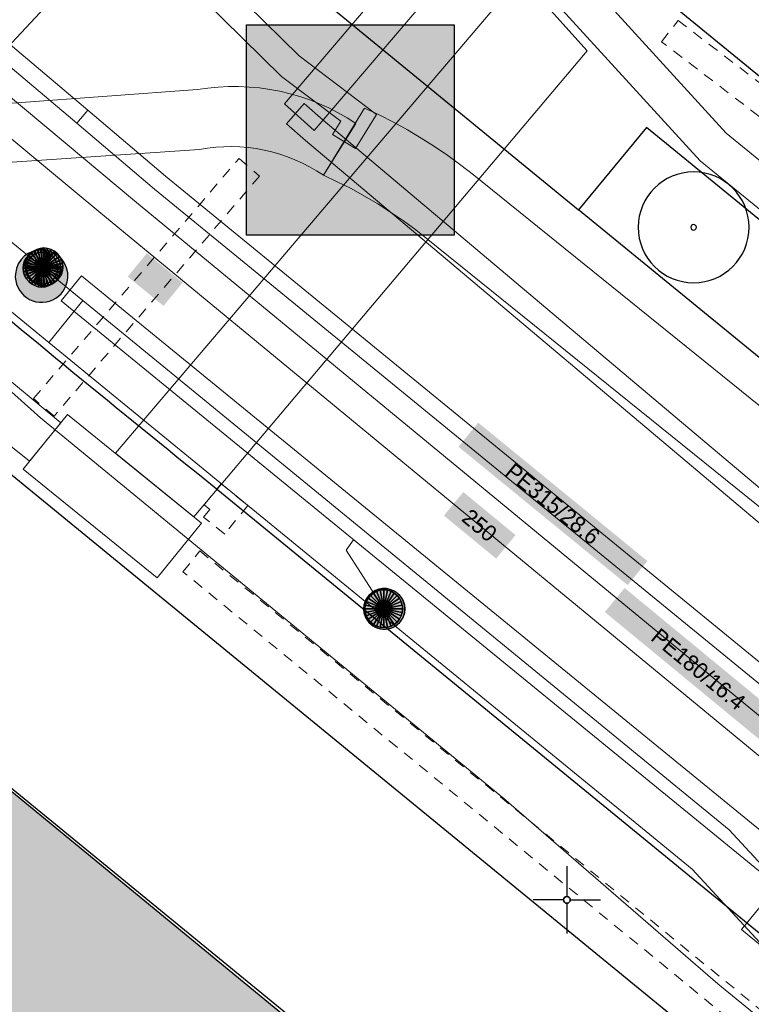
# Model space of a CAD drawing. Header units: metres. Extents: x 2695560 to 2696939, y 1260491 to 1262050.
# Tile 433 of 656: x 2695991 to 2696004, y 1260973 to 1260991. Entities that reach past the tile are written whole.
import ezdxf

# ---------------------------------------------------------------- set-up
doc = ezdxf.new("R2010")
doc.units = ezdxf.units.M
doc.linetypes.add('AUSGEZOGEN', pattern=[0])
doc.linetypes.add('VERDECKT2_S2', pattern=[0.36, 0.2, -0.16])
for name, color, linetype in [('XR$1$AV_Gebäudeflächen (BB)', 7, 'AUSGEZOGEN'), ('XR$1$AV_Koordinatennetzpunkte', 7, 'AUSGEZOGEN'), ('XR$1$AV_Linien (BB)', 7, 'AUSGEZOGEN'), ('XR$1$AW_LK_Schachtdeckel', 24, 'AUSGEZOGEN'), ('XR$1$GR_Baum', 94, 'AUSGEZOGEN'), ('XR$1$Liegenschaftsgrenzen', 7, 'AUSGEZOGEN'), ('XR$1$PFAW', 255, 'AUSGEZOGEN'), ('XR$1$RP_Abstandslinie', 7, 'AUSGEZOGEN')]:
    doc.layers.add(name, color=color, linetype=linetype)
for name, color, linetype, lineweight in [('XR$2$ABW-Linie-R-genau', 4, 'AUSGEZOGEN', 18), ('XR$2$ABW-LinieFlaeche-R-genau', 4, 'AUSGEZOGEN', 18), ('XR$2$ABW-Punkt', 6, 'AUSGEZOGEN', 18), ('XR$2$ELE-Flaeche-oberirdisch', 1, 'AUSGEZOGEN', 18), ('XR$2$ELE-LinieFlaeche-genau', 1, 'AUSGEZOGEN', 18), ('XR$2$ELE-LinieFlaeche-ungenau', 1, 'VERDECKT2_S2', 18), ('XR$2$GAS-Linie-genau', 12, 'AUSGEZOGEN', 18), ('XR$2$GAS-LinieFlaeche-genau', 12, 'AUSGEZOGEN', 18), ('XR$2$KOM-Flaeche-U-oberirdisch', 91, 'AUSGEZOGEN', 18), ('XR$2$KOM-Linie-U-genau', 91, 'AUSGEZOGEN', 18), ('XR$2$KOM-LinieFlaeche-U-genau', 91, 'AUSGEZOGEN', 18), ('XR$2$WAS-Linie-genau', 5, 'AUSGEZOGEN', 18), ('XR$2$WEI-Text', 59, 'AUSGEZOGEN', 18)]:
    doc.layers.add(name, color=color, linetype=linetype, lineweight=lineweight)
doc.styles.add('TXT', font='txt')

# ---------------------------------------------------------------- blocks, each defined once
blk = doc.blocks.new('COMPLEXOBJECT_671')
at = {"layer": 'XR$1$AV_Linien (BB)', "color": 7, "linetype": 'AUSGEZOGEN', "transparency": 33554687}
blk.add_line((5993.254, 10982.829), (6042.085, 10942.853), dxfattribs=at)
blk.add_arc((6204.434, 11245.192), 336.796, 230.04071, 231.16894, dxfattribs=at)
blk = doc.blocks.new('COMPLEXOBJECT_678')
at = {"layer": 'XR$1$AV_Linien (BB)', "color": 7, "linetype": 'AUSGEZOGEN', "transparency": 33554687}
blk.add_lwpolyline([(5988.79, 10983.63), (6002.17, 10972.67), (6001.88, 10972.32)], dxfattribs=at)
blk = doc.blocks.new('COMPLEXOBJECT_697')
at = {"layer": 'XR$1$AV_Linien (BB)', "color": 7, "linetype": 'AUSGEZOGEN', "transparency": 33554687}
blk.add_line((5995.641, 10991.542), (6000.217, 10987.795), dxfattribs=at)
blk.add_arc((5999.658, 10996.138), 6.105, 189.6988, 228.8457, dxfattribs=at)
blk = doc.blocks.new('COMPLEXOBJECT_1345')
at = {"layer": 'XR$1$Liegenschaftsgrenzen', "color": 7, "linetype": 'AUSGEZOGEN', "transparency": 33554687}
blk.add_lwpolyline([(5988.79, 10983.63), (6002.17, 10972.67), (6001.88, 10972.32)], dxfattribs=at)
blk = doc.blocks.new('COMPLEXOBJECT_1430')
at = {"layer": 'XR$1$Liegenschaftsgrenzen', "color": 7, "linetype": 'AUSGEZOGEN', "transparency": 33554687}
blk.add_line((6053.36, 10949.53), (5997.028, 10995.623), dxfattribs=at)
blk = doc.blocks.new('BAV2041')
at = {"color": 7, "transparency": 33554687}
for p, q in [((0, 0.5), (0, 0.05)), ((-0.05, 0), (-0.5, 0)), ((0.05, 0), (0.5, 0)), ((0, -0.05), (0, -0.5))]:
    blk.add_line(p, q, dxfattribs=at)
blk.add_circle((0, 0), 0.05, dxfattribs=at)
for start, end in [(90, 270), (270, 90)]:
    blk.add_arc((0, 0), 0.05, start, end, dxfattribs=at)
blk = doc.blocks.new('WBGR1')
at = {"color": 94, "transparency": 33554687}
for radius, start, end in [(1, 90, 270), (1, 270, 90), (0.05, 90, 270), (0.05, 270, 90)]:
    blk.add_arc((0, 0), radius, start, end, dxfattribs=at)
blk = doc.blocks.new('BAW2085')
at = {"layer": 'XR$1$PFAW', "transparency": 33554687}
h = blk.add_hatch(color=7, dxfattribs=at)
h.paths.add_polyline_path([(0.15, 0.501), (0.099, 0.498), (0.049, 0.491), (0, 0.478), (-0.047, 0.46), (-0.093, 0.438), (-0.136, 0.411), (-0.176, 0.38), (-0.212, 0.345), (-0.245, 0.307), (-0.274, 0.265), (-0.299, 0.221), (-0.319, 0.174), (-0.334, 0.126), (-0.344, 0.076), (-0.349, 0.026), (-0.349, -0.025), (-0.344, -0.075), (-0.334, -0.125), (-0.319, -0.173), (-0.299, -0.219), (-0.274, -0.264), (-0.245, -0.305), (-0.212, -0.344), (-0.176, -0.379), (-0.136, -0.41), (-0.093, -0.436), (-0.047, -0.459), (0, -0.476), (0.049, -0.489), (0.099, -0.497), (0.15, -0.499), (0.201, -0.497), (0.251, -0.489), (0.3, -0.476), (0.347, -0.459), (0.393, -0.436), (0.436, -0.41), (0.476, -0.379), (0.512, -0.344), (0.545, -0.305), (0.574, -0.264), (0.599, -0.219), (0.619, -0.173), (0.634, -0.125), (0.644, -0.075), (0.649, -0.025), (0.649, 0.026), (0.644, 0.076), (0.634, 0.126), (0.619, 0.174), (0.599, 0.221), (0.574, 0.265), (0.545, 0.307), (0.512, 0.345), (0.476, 0.38), (0.436, 0.411), (0.393, 0.438), (0.347, 0.46), (0.3, 0.478), (0.251, 0.491), (0.201, 0.498)])
h.paths.add_polyline_path([(0.03, -0.298), (0, -0.3), (-0.03, -0.298), (-0.06, -0.294), (-0.09, -0.286), (-0.118, -0.276), (-0.146, -0.262), (-0.171, -0.246), (-0.195, -0.228), (-0.217, -0.207), (-0.237, -0.184), (-0.255, -0.159), (-0.269, -0.132), (-0.281, -0.104), (-0.29, -0.075), (-0.297, -0.045), (-0.3, -0.015), (-0.3, 0.015), (-0.297, 0.045), (-0.29, 0.075), (-0.281, 0.104), (-0.269, 0.132), (-0.255, 0.159), (-0.237, 0.184), (-0.217, 0.207), (-0.195, 0.228), (-0.171, 0.246), (-0.146, 0.262), (-0.118, 0.276), (-0.09, 0.286), (-0.06, 0.294), (-0.03, 0.298), (0, 0.3), (0.03, 0.298), (0.06, 0.294), (0.09, 0.286), (0.118, 0.276), (0.146, 0.262), (0.171, 0.246), (0.195, 0.228), (0.217, 0.207), (0.237, 0.184), (0.255, 0.159), (0.269, 0.132), (0.281, 0.104), (0.29, 0.075), (0.297, 0.045), (0.3, 0.015), (0.3, -0.015), (0.297, -0.045), (0.29, -0.075), (0.281, -0.104), (0.269, -0.132), (0.255, -0.159), (0.237, -0.184), (0.217, -0.207), (0.195, -0.228), (0.171, -0.246), (0.146, -0.262), (0.118, -0.276), (0.09, -0.286), (0.06, -0.294)], flags=16)
blk.add_hatch(color=7, dxfattribs=at).paths.add_polyline_path([(0, 0.3), (-0.03, 0.298), (-0.06, 0.294), (-0.09, 0.286), (-0.118, 0.276), (-0.146, 0.262), (-0.171, 0.246), (-0.195, 0.228), (-0.217, 0.207), (-0.237, 0.184), (-0.255, 0.159), (-0.269, 0.132), (-0.281, 0.104), (-0.29, 0.075), (-0.297, 0.045), (-0.3, 0.015), (-0.3, -0.015), (-0.297, -0.045), (-0.29, -0.075), (-0.281, -0.104), (-0.269, -0.132), (-0.255, -0.159), (-0.237, -0.184), (-0.217, -0.207), (-0.195, -0.228), (-0.171, -0.246), (-0.146, -0.262), (-0.118, -0.276), (-0.09, -0.286), (-0.06, -0.294), (-0.03, -0.298), (0, -0.3), (0.03, -0.298), (0.06, -0.294), (0.09, -0.286), (0.118, -0.276), (0.146, -0.262), (0.171, -0.246), (0.195, -0.228), (0.217, -0.207), (0.237, -0.184), (0.255, -0.159), (0.269, -0.132), (0.281, -0.104), (0.29, -0.075), (0.297, -0.045), (0.3, -0.015), (0.3, 0.015), (0.297, 0.045), (0.29, 0.075), (0.281, 0.104), (0.269, 0.132), (0.255, 0.159), (0.237, 0.184), (0.217, 0.207), (0.195, 0.228), (0.171, 0.246), (0.146, 0.262), (0.118, 0.276), (0.09, 0.286), (0.06, 0.294), (0.03, 0.298)])
at = {"transparency": 33554687}
for centre, radius, start, end in [((0.15, 0.001), 0.5, 90, 270), ((0.15, 0.001), 0.5, 270, 90), ((0, 0), 0.3, 90, 270), ((0, 0), 0.3, 270, 90)]:
    blk.add_arc(centre, radius, start, end, dxfattribs=at)
blk = doc.blocks.new('BAW2088')
at = {"layer": 'XR$1$PFAW', "transparency": 33554687}
blk.add_hatch(color=253, dxfattribs=at).paths.add_polyline_path([(0.51, 0), (0.5, 0.101), (0.47, 0.197), (0.421, 0.286), (0.355, 0.362), (0.275, 0.424), (0.184, 0.469), (0.086, 0.494), (-0.015, 0.499), (-0.115, 0.484), (-0.21, 0.449), (-0.296, 0.395), (-0.369, 0.326), (-0.427, 0.243), (-0.467, 0.15), (-0.487, 0.051), (-0.487, -0.051), (-0.467, -0.15), (-0.427, -0.243), (-0.369, -0.326), (-0.296, -0.395), (-0.21, -0.449), (-0.115, -0.484), (-0.015, -0.499), (0.086, -0.494), (0.184, -0.469), (0.275, -0.424), (0.355, -0.362), (0.421, -0.286), (0.47, -0.197), (0.5, -0.101)])
at = {"transparency": 33554687}
for start, end in [(91.1948, 268.8052), (268.8052, 91.1948)]:
    blk.add_arc((0.01, 0), 0.5, start, end, dxfattribs=at)
at = {"layer": 'XR$1$PFAW', "transparency": 33554687}
blk.add_circle((0.01, 0), 0.5, dxfattribs=at)
blk = doc.blocks.new('ABW-KONTROLLSCHACHT')
at = {"layer": 'XR$2$ABW-Punkt', "linetype": 'AUSGEZOGEN', "lineweight": 25, "transparency": 33554687}
for points in [[(-291, 194, 2500), (0, 0, 2500), (-323, 134, 2500)], [(-291, 194), (0, 0), (-323, 134)], [(-291, 194, 2500), (-291, 194), (-323, 134), (-323, 134, 2500)], [(-247, 247, 2500), (0, 0, 2500), (-291, 194, 2500)], [(-247, 247), (0, 0), (-291, 194)], [(-247, 247, 2500), (-247, 247), (-291, 194), (-291, 194, 2500)], [(-194, 291, 2500), (0, 0, 2500), (-247, 247, 2500)], [(-194, 291), (0, 0), (-247, 247)], [(-194, 291, 2500), (-194, 291), (-247, 247), (-247, 247, 2500)], [(-134, 323, 2500), (0, 0, 2500), (-194, 291, 2500)], [(-134, 323), (0, 0), (-194, 291)], [(-134, 323, 2500), (-134, 323), (-194, 291), (-194, 291, 2500)], [(-68, 343, 2500), (0, 0, 2500), (-134, 323, 2500)], [(-68, 343), (0, 0), (-134, 323)], [(-68, 343, 2500), (-68, 343), (-134, 323), (-134, 323, 2500)], [(0, 350, 2500), (0, 0, 2500), (-68, 343, 2500)], [(0, 350), (0, 0), (-68, 343)], [(0, 350, 2500), (0, 350), (-68, 343), (-68, 343, 2500)], [(68, 343, 2500), (0, 0, 2500), (0, 350, 2500)], [(68, 343), (0, 0), (0, 350)], [(68, 343, 2500), (68, 343), (0, 350), (0, 350, 2500)], [(134, 323, 2500), (0, 0, 2500), (68, 343, 2500)], [(134, 323), (0, 0), (68, 343)], [(194, 291, 2500), (0, 0, 2500), (134, 323, 2500)], [(194, 291), (0, 0), (134, 323)], [(247, 247, 2500), (0, 0, 2500), (194, 291, 2500)], [(247, 247), (0, 0), (194, 291)], [(291, 194, 2500), (0, 0, 2500), (247, 247, 2500)], [(291, 194), (0, 0), (247, 247)], [(323, 134, 2500), (0, 0, 2500), (291, 194, 2500)], [(323, 134), (0, 0), (291, 194)], [(134, 323, 2500), (134, 323), (68, 343), (68, 343, 2500)], [(194, 291, 2500), (194, 291), (134, 323), (134, 323, 2500)], [(247, 247, 2500), (247, 247), (194, 291), (194, 291, 2500)], [(291, 194, 2500), (291, 194), (247, 247), (247, 247, 2500)], [(323, 134, 2500), (323, 134), (291, 194), (291, 194, 2500)], [(-343, 68, 2500), (0, 0, 2500), (-350, 0, 2500)], [(-343, 68), (0, 0), (-350, 0)], [(-343, 68, 2500), (-343, 68), (-350, 0), (-350, 0, 2500)], [(-350, 0, 2500), (0, 0, 2500), (-343, -68, 2500)], [(-350, 0), (0, 0), (-343, -68)], [(-323, 134, 2500), (0, 0, 2500), (-343, 68, 2500)], [(-323, 134), (0, 0), (-343, 68)], [(-323, 134, 2500), (-323, 134), (-343, 68), (-343, 68, 2500)], [(-343, -68, 2500), (0, 0, 2500), (-323, -134, 2500)], [(-343, -68), (0, 0), (-323, -134)], [(-323, -134, 2500), (0, 0, 2500), (-291, -194, 2500)], [(-323, -134), (0, 0), (-291, -194)], [(-291, -194, 2500), (0, 0, 2500), (-247, -247, 2500)], [(-291, -194), (0, 0), (-247, -247)], [(-247, -247, 2500), (0, 0, 2500), (-194, -291, 2500)], [(-247, -247), (0, 0), (-194, -291)], [(-194, -291, 2500), (0, 0, 2500), (-134, -323, 2500)], [(-194, -291), (0, 0), (-134, -323)], [(-134, -323, 2500), (0, 0, 2500), (-68, -343, 2500)], [(-134, -323), (0, 0), (-68, -343)], [(-68, -343, 2500), (0, 0, 2500), (0, -350, 2500)], [(-68, -343), (0, 0), (0, -350)], [(343, 68, 2500), (0, 0, 2500), (323, 134, 2500)], [(343, 68), (0, 0), (323, 134)], [(350, 0, 2500), (0, 0, 2500), (343, 68, 2500)], [(350, 0), (0, 0), (343, 68)], [(0, -350, 2500), (0, 0, 2500), (68, -343, 2500)], [(68, -343, 2500), (0, 0, 2500), (134, -323, 2500)], [(134, -323, 2500), (0, 0, 2500), (194, -291, 2500)], [(194, -291, 2500), (0, 0, 2500), (247, -247, 2500)], [(247, -247, 2500), (0, 0, 2500), (291, -194, 2500)], [(291, -194, 2500), (0, 0, 2500), (323, -134, 2500)], [(323, -134, 2500), (0, 0, 2500), (343, -68, 2500)], [(343, -68, 2500), (0, 0, 2500), (350, 0, 2500)], [(0, -350), (0, 0), (68, -343)], [(68, -343), (0, 0), (134, -323)], [(134, -323), (0, 0), (194, -291)], [(194, -291), (0, 0), (247, -247)], [(247, -247), (0, 0), (291, -194)], [(291, -194), (0, 0), (323, -134)], [(323, -134), (0, 0), (343, -68)], [(343, -68), (0, 0), (350, 0)], [(343, 68, 2500), (343, 68), (323, 134), (323, 134, 2500)], [(350, 0, 2500), (350, 0), (343, 68), (343, 68, 2500)], [(-350, 0, 2500), (-350, 0), (-343, -68), (-343, -68, 2500)], [(-343, -68, 2500), (-343, -68), (-323, -134), (-323, -134, 2500)], [(-323, -134, 2500), (-323, -134), (-291, -194), (-291, -194, 2500)], [(291, -194, 2500), (291, -194), (323, -134), (323, -134, 2500)], [(323, -134, 2500), (323, -134), (343, -68), (343, -68, 2500)], [(343, -68, 2500), (343, -68), (350, 0), (350, 0, 2500)], [(-291, -194, 2500), (-291, -194), (-247, -247), (-247, -247, 2500)], [(-247, -247, 2500), (-247, -247), (-194, -291), (-194, -291, 2500)], [(-194, -291, 2500), (-194, -291), (-134, -323), (-134, -323, 2500)], [(-134, -323, 2500), (-134, -323), (-68, -343), (-68, -343, 2500)], [(-68, -343, 2500), (-68, -343), (0, -350), (0, -350, 2500)], [(0, -350, 2500), (0, -350), (68, -343), (68, -343, 2500)], [(68, -343, 2500), (68, -343), (134, -323), (134, -323, 2500)], [(134, -323, 2500), (134, -323), (194, -291), (194, -291, 2500)], [(194, -291, 2500), (194, -291), (247, -247), (247, -247, 2500)], [(247, -247, 2500), (247, -247), (291, -194), (291, -194, 2500)]]:
    blk.add_3dface(points, dxfattribs=at)
blk = doc.blocks.new('ABW-SCHLAMMSAMMLER_RUND')
at = {"layer": 'XR$2$ABW-Punkt', "linetype": 'AUSGEZOGEN', "lineweight": 13, "transparency": 33554687}
for p, q in [((-70, 75, 2500), (70, 75, 2500)), ((-70, -75, 2500), (70, -75, 2500))]:
    blk.add_line(p, q, dxfattribs=at)
blk.add_polyline3d([(90, 0, 2500), (0, 0, 2500), (-90, 0, 2500)], dxfattribs=at)
at = {"layer": 'XR$2$ABW-Punkt', "linetype": 'AUSGEZOGEN', "lineweight": 25, "transparency": 33554687}
for points in [[(-147, 29, 2500), (0, 0, 2500), (-150, 0, 2500)], [(-147, 29), (0, 0), (-150, 0)], [(-147, 29, 2500), (-147, 29), (-150, 0), (-150, 0, 2500)], [(-150, 0, 2500), (0, 0, 2500), (-147, -29, 2500)], [(-150, 0), (0, 0), (-147, -29)], [(-139, 57, 2500), (0, 0, 2500), (-147, 29, 2500)], [(-139, 57), (0, 0), (-147, 29)], [(-139, 57, 2500), (-139, 57), (-147, 29), (-147, 29, 2500)], [(-147, -29, 2500), (0, 0, 2500), (-139, -57, 2500)], [(-147, -29), (0, 0), (-139, -57)], [(-125, 83, 2500), (0, 0, 2500), (-139, 57, 2500)], [(-125, 83), (0, 0), (-139, 57)], [(-125, 83, 2500), (-125, 83), (-139, 57), (-139, 57, 2500)], [(-139, -57, 2500), (0, 0, 2500), (-125, -83, 2500)], [(-139, -57), (0, 0), (-125, -83)], [(-106, 106, 2500), (0, 0, 2500), (-125, 83, 2500)], [(-106, 106), (0, 0), (-125, 83)], [(-106, 106, 2500), (-106, 106), (-125, 83), (-125, 83, 2500)], [(-125, -83, 2500), (0, 0, 2500), (-106, -106, 2500)], [(-125, -83), (0, 0), (-106, -106)], [(-83, 125, 2500), (0, 0, 2500), (-106, 106, 2500)], [(-83, 125), (0, 0), (-106, 106)], [(-83, 125, 2500), (-83, 125), (-106, 106), (-106, 106, 2500)], [(-106, -106, 2500), (0, 0, 2500), (-83, -125, 2500)], [(-106, -106), (0, 0), (-83, -125)], [(-57, 139, 2500), (0, 0, 2500), (-83, 125, 2500)], [(-57, 139), (0, 0), (-83, 125)], [(-57, 139, 2500), (-57, 139), (-83, 125), (-83, 125, 2500)], [(-83, -125, 2500), (0, 0, 2500), (-57, -139, 2500)], [(-83, -125), (0, 0), (-57, -139)], [(-29, 147, 2500), (0, 0, 2500), (-57, 139, 2500)], [(-29, 147), (0, 0), (-57, 139)], [(-29, 147, 2500), (-29, 147), (-57, 139), (-57, 139, 2500)], [(-57, -139, 2500), (0, 0, 2500), (-29, -147, 2500)], [(-57, -139), (0, 0), (-29, -147)], [(0, 150, 2500), (0, 0, 2500), (-29, 147, 2500)], [(0, 150), (0, 0), (-29, 147)], [(0, 150, 2500), (0, 150), (-29, 147), (-29, 147, 2500)], [(-29, -147, 2500), (0, 0, 2500), (0, -150, 2500)], [(-29, -147), (0, 0), (0, -150)], [(29, 147, 2500), (0, 0, 2500), (0, 150, 2500)], [(29, 147), (0, 0), (0, 150)], [(29, 147, 2500), (29, 147), (0, 150), (0, 150, 2500)], [(57, 139, 2500), (0, 0, 2500), (29, 147, 2500)], [(57, 139), (0, 0), (29, 147)], [(83, 125, 2500), (0, 0, 2500), (57, 139, 2500)], [(83, 125), (0, 0), (57, 139)], [(106, 106, 2500), (0, 0, 2500), (83, 125, 2500)], [(106, 106), (0, 0), (83, 125)], [(125, 83, 2500), (0, 0, 2500), (106, 106, 2500)], [(125, 83), (0, 0), (106, 106)], [(139, 57, 2500), (0, 0, 2500), (125, 83, 2500)], [(139, 57), (0, 0), (125, 83)], [(147, 29, 2500), (0, 0, 2500), (139, 57, 2500)], [(147, 29), (0, 0), (139, 57)], [(150, 0, 2500), (0, 0, 2500), (147, 29, 2500)], [(150, 0), (0, 0), (147, 29)], [(0, -150, 2500), (0, 0, 2500), (29, -147, 2500)], [(29, -147, 2500), (0, 0, 2500), (57, -139, 2500)], [(57, -139, 2500), (0, 0, 2500), (83, -125, 2500)], [(83, -125, 2500), (0, 0, 2500), (106, -106, 2500)], [(106, -106, 2500), (0, 0, 2500), (125, -83, 2500)], [(125, -83, 2500), (0, 0, 2500), (139, -57, 2500)], [(139, -57, 2500), (0, 0, 2500), (147, -29, 2500)], [(147, -29, 2500), (0, 0, 2500), (150, 0, 2500)], [(0, -150), (0, 0), (29, -147)], [(29, -147), (0, 0), (57, -139)], [(57, -139), (0, 0), (83, -125)], [(83, -125), (0, 0), (106, -106)], [(106, -106), (0, 0), (125, -83)], [(125, -83), (0, 0), (139, -57)], [(139, -57), (0, 0), (147, -29)], [(147, -29), (0, 0), (150, 0)], [(57, 139, 2500), (57, 139), (29, 147), (29, 147, 2500)], [(83, 125, 2500), (83, 125), (57, 139), (57, 139, 2500)], [(106, 106, 2500), (106, 106), (83, 125), (83, 125, 2500)], [(125, 83, 2500), (125, 83), (106, 106), (106, 106, 2500)], [(139, 57, 2500), (139, 57), (125, 83), (125, 83, 2500)], [(147, 29, 2500), (147, 29), (139, 57), (139, 57, 2500)], [(150, 0, 2500), (150, 0), (147, 29), (147, 29, 2500)], [(-150, 0, 2500), (-150, 0), (-147, -29), (-147, -29, 2500)], [(-147, -29, 2500), (-147, -29), (-139, -57), (-139, -57, 2500)], [(-139, -57, 2500), (-139, -57), (-125, -83), (-125, -83, 2500)], [(-125, -83, 2500), (-125, -83), (-106, -106), (-106, -106, 2500)], [(-106, -106, 2500), (-106, -106), (-83, -125), (-83, -125, 2500)], [(-83, -125, 2500), (-83, -125), (-57, -139), (-57, -139, 2500)], [(-57, -139, 2500), (-57, -139), (-29, -147), (-29, -147, 2500)], [(-29, -147, 2500), (-29, -147), (0, -150), (0, -150, 2500)], [(0, -150, 2500), (0, -150), (29, -147), (29, -147, 2500)], [(29, -147, 2500), (29, -147), (57, -139), (57, -139, 2500)], [(57, -139, 2500), (57, -139), (83, -125), (83, -125, 2500)], [(83, -125, 2500), (83, -125), (106, -106), (106, -106, 2500)], [(106, -106, 2500), (106, -106), (125, -83), (125, -83, 2500)], [(125, -83, 2500), (125, -83), (139, -57), (139, -57, 2500)], [(139, -57, 2500), (139, -57), (147, -29), (147, -29, 2500)], [(147, -29, 2500), (147, -29), (150, 0), (150, 0, 2500)]]:
    blk.add_3dface(points, dxfattribs=at)
blk = doc.blocks.new('ABW-DECKEL')
at = {"layer": 'XR$2$ABW-Punkt', "linetype": 'AUSGEZOGEN', "lineweight": 25, "transparency": 33554687}
for points in [[(-291, 194, 2500), (0, 0, 2500), (-323, 134, 2500)], [(-291, 194), (0, 0), (-323, 134)], [(-291, 194, 2500), (-291, 194), (-323, 134), (-323, 134, 2500)], [(-247, 247, 2500), (0, 0, 2500), (-291, 194, 2500)], [(-247, 247), (0, 0), (-291, 194)], [(-247, 247, 2500), (-247, 247), (-291, 194), (-291, 194, 2500)], [(-194, 291, 2500), (0, 0, 2500), (-247, 247, 2500)], [(-194, 291), (0, 0), (-247, 247)], [(-194, 291, 2500), (-194, 291), (-247, 247), (-247, 247, 2500)], [(-134, 323, 2500), (0, 0, 2500), (-194, 291, 2500)], [(-134, 323), (0, 0), (-194, 291)], [(-134, 323, 2500), (-134, 323), (-194, 291), (-194, 291, 2500)], [(-68, 343, 2500), (0, 0, 2500), (-134, 323, 2500)], [(-68, 343), (0, 0), (-134, 323)], [(-68, 343, 2500), (-68, 343), (-134, 323), (-134, 323, 2500)], [(0, 350, 2500), (0, 0, 2500), (-68, 343, 2500)], [(0, 350), (0, 0), (-68, 343)], [(0, 350, 2500), (0, 350), (-68, 343), (-68, 343, 2500)], [(68, 343, 2500), (0, 0, 2500), (0, 350, 2500)], [(68, 343), (0, 0), (0, 350)], [(68, 343, 2500), (68, 343), (0, 350), (0, 350, 2500)], [(134, 323, 2500), (0, 0, 2500), (68, 343, 2500)], [(134, 323), (0, 0), (68, 343)], [(194, 291, 2500), (0, 0, 2500), (134, 323, 2500)], [(194, 291), (0, 0), (134, 323)], [(247, 247, 2500), (0, 0, 2500), (194, 291, 2500)], [(247, 247), (0, 0), (194, 291)], [(291, 194, 2500), (0, 0, 2500), (247, 247, 2500)], [(291, 194), (0, 0), (247, 247)], [(323, 134, 2500), (0, 0, 2500), (291, 194, 2500)], [(323, 134), (0, 0), (291, 194)], [(134, 323, 2500), (134, 323), (68, 343), (68, 343, 2500)], [(194, 291, 2500), (194, 291), (134, 323), (134, 323, 2500)], [(247, 247, 2500), (247, 247), (194, 291), (194, 291, 2500)], [(291, 194, 2500), (291, 194), (247, 247), (247, 247, 2500)], [(323, 134, 2500), (323, 134), (291, 194), (291, 194, 2500)], [(-343, 68, 2500), (0, 0, 2500), (-350, 0, 2500)], [(-343, 68), (0, 0), (-350, 0)], [(-343, 68, 2500), (-343, 68), (-350, 0), (-350, 0, 2500)], [(-350, 0, 2500), (0, 0, 2500), (-343, -68, 2500)], [(-350, 0), (0, 0), (-343, -68)], [(-323, 134, 2500), (0, 0, 2500), (-343, 68, 2500)], [(-323, 134), (0, 0), (-343, 68)], [(-323, 134, 2500), (-323, 134), (-343, 68), (-343, 68, 2500)], [(-343, -68, 2500), (0, 0, 2500), (-323, -134, 2500)], [(-343, -68), (0, 0), (-323, -134)], [(-323, -134, 2500), (0, 0, 2500), (-291, -194, 2500)], [(-323, -134), (0, 0), (-291, -194)], [(-291, -194, 2500), (0, 0, 2500), (-247, -247, 2500)], [(-291, -194), (0, 0), (-247, -247)], [(-247, -247, 2500), (0, 0, 2500), (-194, -291, 2500)], [(-247, -247), (0, 0), (-194, -291)], [(-194, -291, 2500), (0, 0, 2500), (-134, -323, 2500)], [(-194, -291), (0, 0), (-134, -323)], [(-134, -323, 2500), (0, 0, 2500), (-68, -343, 2500)], [(-134, -323), (0, 0), (-68, -343)], [(-68, -343, 2500), (0, 0, 2500), (0, -350, 2500)], [(-68, -343), (0, 0), (0, -350)], [(343, 68, 2500), (0, 0, 2500), (323, 134, 2500)], [(343, 68), (0, 0), (323, 134)], [(350, 0, 2500), (0, 0, 2500), (343, 68, 2500)], [(350, 0), (0, 0), (343, 68)], [(0, -350, 2500), (0, 0, 2500), (68, -343, 2500)], [(68, -343, 2500), (0, 0, 2500), (134, -323, 2500)], [(134, -323, 2500), (0, 0, 2500), (194, -291, 2500)], [(194, -291, 2500), (0, 0, 2500), (247, -247, 2500)], [(247, -247, 2500), (0, 0, 2500), (291, -194, 2500)], [(291, -194, 2500), (0, 0, 2500), (323, -134, 2500)], [(323, -134, 2500), (0, 0, 2500), (343, -68, 2500)], [(343, -68, 2500), (0, 0, 2500), (350, 0, 2500)], [(0, -350), (0, 0), (68, -343)], [(68, -343), (0, 0), (134, -323)], [(134, -323), (0, 0), (194, -291)], [(194, -291), (0, 0), (247, -247)], [(247, -247), (0, 0), (291, -194)], [(291, -194), (0, 0), (323, -134)], [(323, -134), (0, 0), (343, -68)], [(343, -68), (0, 0), (350, 0)], [(343, 68, 2500), (343, 68), (323, 134), (323, 134, 2500)], [(350, 0, 2500), (350, 0), (343, 68), (343, 68, 2500)], [(-350, 0, 2500), (-350, 0), (-343, -68), (-343, -68, 2500)], [(-343, -68, 2500), (-343, -68), (-323, -134), (-323, -134, 2500)], [(-323, -134, 2500), (-323, -134), (-291, -194), (-291, -194, 2500)], [(291, -194, 2500), (291, -194), (323, -134), (323, -134, 2500)], [(323, -134, 2500), (323, -134), (343, -68), (343, -68, 2500)], [(343, -68, 2500), (343, -68), (350, 0), (350, 0, 2500)], [(-291, -194, 2500), (-291, -194), (-247, -247), (-247, -247, 2500)], [(-247, -247, 2500), (-247, -247), (-194, -291), (-194, -291, 2500)], [(-194, -291, 2500), (-194, -291), (-134, -323), (-134, -323, 2500)], [(-134, -323, 2500), (-134, -323), (-68, -343), (-68, -343, 2500)], [(-68, -343, 2500), (-68, -343), (0, -350), (0, -350, 2500)], [(0, -350, 2500), (0, -350), (68, -343), (68, -343, 2500)], [(68, -343, 2500), (68, -343), (134, -323), (134, -323, 2500)], [(134, -323, 2500), (134, -323), (194, -291), (194, -291, 2500)], [(194, -291, 2500), (194, -291), (247, -247), (247, -247, 2500)], [(247, -247, 2500), (247, -247), (291, -194), (291, -194, 2500)]]:
    blk.add_3dface(points, dxfattribs=at)

msp = doc.modelspace()

# ---------------------------------------------------------------- hatches: boundary and pattern name
at = {"transparency": 33554687}
for points in [[(2695995.031, 1260991.038), (2695995.031, 1260987.139), (2695998.878, 1260987.139), (2695998.878, 1260991.038)], [(2695993.182, 1260986.801), (2695992.828, 1260986.368), (2695993.491, 1260985.825), (2695993.846, 1260986.257)], [(2695999.325, 1260983.66), (2695998.959, 1260983.213), (2696002.095, 1260980.648), (2696002.461, 1260981.095)], [(2695999.049, 1260982.373), (2695998.689, 1260981.937), (2695999.657, 1260981.139), (2696000.017, 1260981.575)], [(2696002.039, 1260980.594), (2696001.672, 1260980.148), (2696004.783, 1260977.584), (2696005.15, 1260978.03)]]:
    msp.add_hatch(color=7, dxfattribs=at).paths.add_polyline_path(points)
at = {"layer": 'XR$1$AV_Gebäudeflächen (BB)', "true_color": 0xd2d2d2, "transparency": 33554687}
msp.add_hatch(color=254, dxfattribs=at).paths.add_polyline_path([(2695982.196, 1260973.224), (2695979.49, 1260970.065), (2695986.483, 1260964.129), (2695987.97, 1260962.867), (2695996.099, 1260972.363), (2695987.506, 1260979.424)])

# ---------------------------------------------------------------- linework, layer by layer
at = {"color": 24, "lineweight": -3, "transparency": 33554687}
msp.add_lwpolyline([(2695995.031, 1260991.038), (2695998.878, 1260991.038), (2695998.878, 1260987.139), (2695995.031, 1260987.139), (2695995.031, 1260991.038)], close=True, dxfattribs=at)
at = {"layer": 'XR$1$AV_Linien (BB)', "color": 7, "linetype": 'AUSGEZOGEN', "transparency": 33554687}
msp.add_line((2696050.612, 1260947.138), (2696001.187, 1260987.605), dxfattribs=at)
for points in [[(2696033.767, 1260966.165), (2696005.42, 1260989.36), (2696000.549, 1260993.346)], [(2696052.463, 1260948.234), (2696047.492, 1260952.307), (2696002.445, 1260989.132), (2696001.187, 1260987.605)], [(2695982.196, 1260973.224), (2695987.506, 1260979.424), (2695996.099, 1260972.363), (2695987.97, 1260962.867), (2695986.483, 1260964.129)]]:
    msp.add_lwpolyline(points, dxfattribs=at)
at = {"layer": 'XR$1$Liegenschaftsgrenzen', "color": 7, "linetype": 'AUSGEZOGEN', "transparency": 33554687}
msp.add_line((2695983.655, 1260983.178), (2695997.747, 1260998.282), dxfattribs=at)
at = {"layer": 'XR$1$RP_Abstandslinie', "color": 7, "linetype": 'AUSGEZOGEN', "transparency": 33554687}
msp.add_lwpolyline([(2696040.37, 1260936.16), (2695987.59, 1260979.4), (2695957.81, 1260944.66), (2696008.61, 1260903.06), (2696036.46, 1260880.27), (2696064.38, 1260857.41), (2696092.6, 1260893.39), (2696060.4, 1260919.76), (2696040.37, 1260936.16)], close=True, dxfattribs=at)
at = {"layer": 'XR$2$ABW-Linie-R-genau', "linetype": 'AUSGEZOGEN', "transparency": 33554687}
msp.add_lwpolyline([(2695997.575, 1260980.21), (2695996.875, 1260981.297), (2695997.016, 1260981.486)], dxfattribs=at)
at = {"layer": 'XR$2$ABW-LinieFlaeche-R-genau', "linetype": 'AUSGEZOGEN', "transparency": 33554687}
msp.add_lwpolyline([(2696050.18, 1260938.043), (2695991.591, 1260985.919), (2695991.971, 1260986.383), (2696050.56, 1260938.507), (2696050.18, 1260938.043)], close=True, dxfattribs=at)
at = {"layer": 'XR$2$ELE-Flaeche-oberirdisch', "transparency": 33554687}
for points in [[(2695998.969, 1260992.235), (2695998.402, 1260992.709), (2695995.733, 1260989.569), (2695996.285, 1260989.08), (2695998.969, 1260992.235)], [(2696001.346, 1260990.556), (2696000.108, 1260991.93), (2695999.791, 1260991.557), (2695992.598, 1260983.094), (2695994.051, 1260981.913), (2696001.346, 1260990.556)], [(2695986.425, 1260987.678), (2695986.376, 1260987.65), (2695986.178, 1260987.528), (2695985.984, 1260987.398), (2695985.796, 1260987.261), (2695985.613, 1260987.116), (2695988.257, 1260985.155), (2695991.008, 1260982.944), (2695991.588, 1260983.658), (2695988.874, 1260985.906), (2695986.425, 1260987.678)], [(2695991.713, 1260983.812), (2695990.891, 1260982.8), (2695993.372, 1260980.785), (2695994.194, 1260981.797), (2695991.713, 1260983.812)]]:
    msp.add_lwpolyline(points, close=True, dxfattribs=at)
for points in [[(2696025.621, 1260971.24), (2696017.033, 1260978.283), (2696008.79, 1260985.056), (2696003.923, 1260989.025), (2696000.614, 1260992.654), (2696000.16, 1260992.111), (2696003.441, 1260988.515), (2696008.346, 1260984.514), (2696016.589, 1260977.741), (2696025.179, 1260970.698)], [(2695989.121, 1260988.386), (2695994.16, 1260988.726), (2695994.308, 1260988.75), (2695994.458, 1260988.767), (2695994.608, 1260988.777), (2695994.758, 1260988.779), (2695994.908, 1260988.774), (2695995.058, 1260988.762), (2695995.207, 1260988.742), (2695995.355, 1260988.715), (2695995.501, 1260988.681), (2695995.646, 1260988.639), (2695995.788, 1260988.591), (2695995.928, 1260988.536), (2695996.065, 1260988.474), (2695996.198, 1260988.405), (2695996.329, 1260988.33), (2695996.455, 1260988.249), (2695997.056, 1260989.21), (2695996.894, 1260989.313), (2695996.727, 1260989.408), (2695996.556, 1260989.495), (2695996.381, 1260989.574), (2695996.202, 1260989.644), (2695996.02, 1260989.706), (2695995.836, 1260989.76), (2695995.649, 1260989.804), (2695995.46, 1260989.84), (2695995.27, 1260989.866), (2695995.079, 1260989.884), (2695994.887, 1260989.892), (2695994.695, 1260989.892), (2695994.503, 1260989.882), (2695994.312, 1260989.864), (2695994.122, 1260989.836), (2695989.093, 1260989.465)], [(2696006.256, 1260982.588), (2695999.235, 1260988.254), (2695999.001, 1260988.436), (2695998.762, 1260988.611), (2695998.517, 1260988.778), (2695998.266, 1260988.938), (2695998.011, 1260989.089), (2695997.752, 1260989.232), (2695997.487, 1260989.367), (2695997.219, 1260989.493), (2695996.455, 1260988.249), (2695996.713, 1260988.128), (2695996.967, 1260987.999), (2695997.216, 1260987.861), (2695997.461, 1260987.716), (2695997.701, 1260987.563), (2695997.937, 1260987.402), (2695998.167, 1260987.234), (2695998.391, 1260987.059), (2696005.888, 1260981.013)]]:
    msp.add_lwpolyline(points, dxfattribs=at)
at = {"layer": 'XR$2$ELE-LinieFlaeche-genau', "linetype": 'AUSGEZOGEN', "transparency": 33554687}
for points in [[(2695996.624, 1260989.001), (2695996.776, 1260989.251), (2695995.676, 1260990.08), (2695992.408, 1260993.3), (2695984.865, 1261000.686), (2695985.215, 1261001.044), (2695992.758, 1260993.656), (2695996.004, 1260990.46), (2695997.438, 1260989.377), (2695997.05, 1260988.741), (2695996.624, 1260989.001)], [(2696012.516, 1260975.07), (2695996.122, 1260988.891), (2695995.768, 1260989.204), (2695996.1, 1260989.578), (2695996.448, 1260989.269), (2696012.838, 1260975.452), (2696012.516, 1260975.07)]]:
    msp.add_lwpolyline(points, close=True, dxfattribs=at)
at = {"layer": 'XR$2$ELE-LinieFlaeche-ungenau', "linetype": 'VERDECKT2_S2', "transparency": 33554687}
for points in [[(2696012.535, 1260983.21), (2696002.725, 1260990.723), (2696003.029, 1260991.119), (2696012.839, 1260983.606), (2696012.535, 1260983.21)], [(2695991.081, 1260984.107), (2695994.891, 1260988.558), (2695995.271, 1260988.232), (2695991.461, 1260983.781), (2695991.081, 1260984.107)], [(2695994.235, 1260981.909), (2695994.349, 1260982.05), (2695994.244, 1260982.135), (2695994.558, 1260982.525), (2695995.053, 1260982.126), (2695994.625, 1260981.595), (2695994.235, 1260981.909)], [(2696046.593, 1260937.739), (2696023.446, 1260956.65), (2695993.85, 1260980.896), (2695994.166, 1260981.282), (2696023.762, 1260957.036), (2696046.909, 1260938.127), (2696046.593, 1260937.739)]]:
    msp.add_lwpolyline(points, close=True, dxfattribs=at)
at = {"layer": 'XR$2$GAS-Linie-genau', "linetype": 'AUSGEZOGEN', "transparency": 33554687}
msp.add_line((2695984.693, 1260994.681), (2695991.705, 1260988.817), dxfattribs=at)
msp.add_lwpolyline([(2695991.705, 1260988.817), (2695992.955, 1260987.771), (2696009.23, 1260974.354)], dxfattribs=at)
at = {"layer": 'XR$2$GAS-LinieFlaeche-genau', "linetype": 'AUSGEZOGEN', "transparency": 33554687}
for points in [[(2695863.004, 1261118.343), (2695913.515, 1261067.02), (2695976.142, 1261003.761), (2695979.686, 1261000.269), (2695986.739, 1260993.979), (2695992.085, 1260989.452), (2695991.881, 1260989.212), (2695986.533, 1260993.741), (2695979.47, 1261000.039), (2695975.92, 1261003.539), (2695913.291, 1261066.798), (2695862.78, 1261118.123), (2695863.004, 1261118.343)], [(2696068.198, 1260927.101), (2696062.391, 1260931.868), (2696048.8, 1260942.874), (2696015.651, 1260970.128), (2695993.526, 1260988.231), (2695992.085, 1260989.452), (2695991.881, 1260989.212), (2695993.324, 1260987.989), (2696015.451, 1260969.884), (2696048.6, 1260942.63), (2696062.191, 1260931.624), (2696068.198, 1260926.693), (2696068.198, 1260927.101)]]:
    msp.add_lwpolyline(points, close=True, dxfattribs=at)
at = {"layer": 'XR$2$KOM-Flaeche-U-oberirdisch', "transparency": 33554687}
msp.add_lwpolyline([(2696004.207, 1260974.262), (2696005.791, 1260972.96), (2696006.362, 1260973.656), (2696004.778, 1260974.957), (2696004.207, 1260974.262)], close=True, dxfattribs=at)
at = {"layer": 'XR$2$KOM-Linie-U-genau', "linetype": 'AUSGEZOGEN', "transparency": 33554687}
msp.add_lwpolyline([(2695933.36, 1261040.351), (2695933.643, 1261040.069), (2695938.579, 1261034.967), (2695946.704, 1261027.125), (2695956.127, 1261017.666), (2695962.08, 1261011.6), (2695967.372, 1261006.18), (2695976.065, 1260997.332), (2695991.21, 1260983.752), (2695999.802, 1260976.692), (2696003.768, 1260973.253), (2696007.019, 1260970.594)], dxfattribs=at)
at = {"layer": 'XR$2$KOM-LinieFlaeche-U-genau', "linetype": 'AUSGEZOGEN', "transparency": 33554687}
for points in [[(2695989.086, 1260988.306), (2695991.997, 1260985.922), (2695991.363, 1260985.148), (2695988.452, 1260987.532), (2695989.086, 1260988.306)], [(2695991.997, 1260985.922), (2696003.98, 1260976.111), (2696005.652, 1260974.298), (2696004.916, 1260973.62), (2696003.292, 1260975.381), (2695991.363, 1260985.148), (2695991.997, 1260985.922)]]:
    msp.add_lwpolyline(points, close=True, dxfattribs=at)
at = {"layer": 'XR$2$WAS-Linie-genau', "linetype": 'AUSGEZOGEN', "transparency": 33554687}
for p, q in [((2695985.968, 1260992.829), (2695992.291, 1260987.576)), ((2695992.291, 1260987.576), (2696008.482, 1260974.222))]:
    msp.add_line(p, q, dxfattribs=at)

# ---------------------------------------------------------------- block references
at = {"layer": 'XR$1$AV_Koordinatennetzpunkte', "color": 7, "linetype": 'AUSGEZOGEN', "lineweight": -3, "transparency": 33554687, "xscale": 1.25, "yscale": 1.25}
msp.add_blockref('BAV2041', (2696000.97, 1260974.81), dxfattribs=at)
at = {"layer": 'XR$1$AV_Linien (BB)', "color": 7, "linetype": 'AUSGEZOGEN', "lineweight": -3, "transparency": 33554687}
for name in ['COMPLEXOBJECT_697', 'COMPLEXOBJECT_671', 'COMPLEXOBJECT_678']:
    msp.add_blockref(name, (2690000.97, 1249999.81), dxfattribs=at)
at = {"layer": 'XR$1$AW_LK_Schachtdeckel', "color": 24, "linetype": 'AUSGEZOGEN', "lineweight": -3, "transparency": 33554687}
for name, p, xscale, yscale, rotation in [('BAW2085', (2695991.242, 1260986.525), 0.9749278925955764, 0.9749278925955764, 265.127423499), ('BAW2088', (2695997.579, 1260980.211), 0.7578193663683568, 0.7578193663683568, 319.358893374)]:
    msp.add_blockref(name, p, dxfattribs=dict(at, xscale=xscale, yscale=yscale, rotation=rotation))
at = {"layer": 'XR$1$GR_Baum', "color": 94, "linetype": 'AUSGEZOGEN', "lineweight": -3, "transparency": 33554687, "xscale": 1.027451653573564, "yscale": 1.027451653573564}
msp.add_blockref('WBGR1', (2696003.318, 1260987.282), dxfattribs=at)
at = {"layer": 'XR$1$Liegenschaftsgrenzen', "color": 7, "linetype": 'AUSGEZOGEN', "lineweight": -3, "transparency": 33554687}
for name in ['COMPLEXOBJECT_1430', 'COMPLEXOBJECT_1345']:
    msp.add_blockref(name, (2690000.97, 1249999.81), dxfattribs=at)
at = {"layer": 'XR$2$ABW-Punkt', "color": 6, "linetype": 'AUSGEZOGEN', "lineweight": 18, "transparency": 33554687, "xscale": 0.001, "yscale": 0.001, "zscale": 0.001, "rotation": 360}
for name, p in [('ABW-DECKEL', (2695991.238, 1260986.524)), ('ABW-KONTROLLSCHACHT', (2695991.274, 1260986.549)), ('ABW-DECKEL', (2695997.575, 1260980.21)), ('ABW-SCHLAMMSAMMLER_RUND', (2695997.575, 1260980.21))]:
    msp.add_blockref(name, p, dxfattribs=at)

# ---------------------------------------------------------------- texts
at = {"layer": 'XR$2$WEI-Text', "transparency": 33554687, "char_height": 0.3, "attachment_point": 5, "style": 'TXT'}
for s, insert, width, rotation in [('\\W1.00;PE315/28.6', (2696000.706, 1260982.153), 2.9119, 320.8), ('\\W1.00;250', (2695999.349, 1260981.755), 0.9119, 320.5), ('\\W1.00;PE180/16.4', (2696003.407, 1260979.088), 2.9119, 320.5)]:
    msp.add_mtext(s, dxfattribs=dict(at, insert=insert, width=width, rotation=rotation))

doc.saveas('drawing.dxf')
